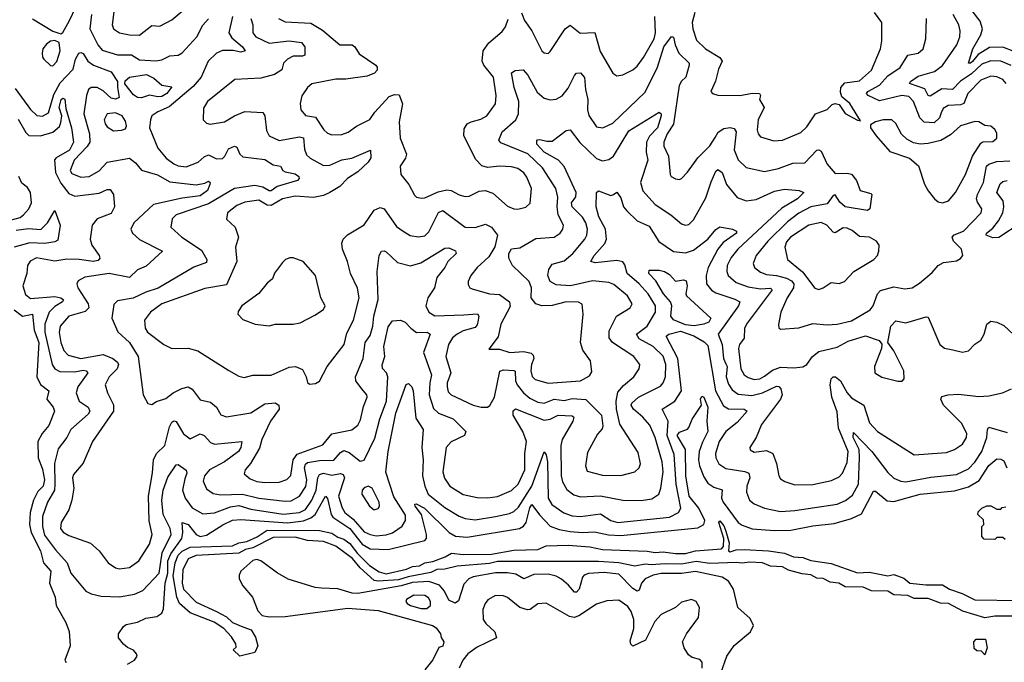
# Model space of a CAD drawing. Extents: x 1443846 to 1577407, y 839182 to 927291.
# Tile 312 of 535: x 1533712 to 1538581, y 865424 to 868600. Entities that reach past the tile are written whole.
import ezdxf

# ---------------------------------------------------------------- set-up
doc = ezdxf.new("R2010")
doc.units = 0

msp = doc.modelspace()

# ---------------------------------------------------------------- linework, layer by layer
at = {"layer": '0CON20XD'}
for points in [[(1533775, 868604.2), (1533875, 868543.8), (1533915, 868530), (1533925, 868536.7), (1533958.5, 868595), (1533989.1, 868660.9)], [(1534178.2, 868638.2), (1534169.2, 868575), (1534175.2, 868555.2), (1534205, 868535.3), (1534255, 868524.3), (1534305, 868523.8), (1534365, 868570.9), (1534405, 868567.8), (1534465, 868599.1), (1534525, 868649.4)], [(1534066.5, 868625), (1534059.4, 868555), (1534098.4, 868475), (1534119.7, 868449.7), (1534195, 868426.8), (1534265.3, 868425.3), (1534305, 868401.8), (1534385, 868396.6), (1534415, 868401.5), (1534455, 868420.9), (1534495, 868424.5), (1534515, 868436.7), (1534588.4, 868515), (1534617.4, 868572.6), (1534645, 868603.5)], [(1534763.8, 868616.2), (1534746.4, 868535), (1534760.8, 868510.8), (1534813.1, 868465), (1534827.5, 868445), (1534805, 868439.1), (1534767.8, 868447.8), (1534715, 868447.3), (1534685, 868434.2), (1534644, 868395), (1534609.6, 868315), (1534570, 868270), (1534450.9, 868169.1), (1534395.2, 868144.8), (1534366.1, 868123.9), (1534358.2, 868105), (1534354.6, 868065), (1534395.2, 867965.2), (1534436.4, 867915), (1534475, 867887.3), (1534495, 867878.2), (1534535, 867872.7), (1534595, 867895.3), (1534625, 867922.6), (1534645, 867931.9), (1534685, 867911.7), (1534715, 867913.8), (1534727.2, 867925), (1534745, 867961.2), (1534775, 867974.4), (1534785, 867969.2), (1534801.3, 867935), (1534815, 867921.3), (1534925, 867908.4), (1534965, 867882.1), (1535002, 867875), (1535012.9, 867855), (1535025, 867847.5), (1535075, 867838.4), (1535092.1, 867825), (1535093.5, 867815), (1535085.7, 867805), (1534985, 867775.8), (1534955, 867753.7), (1534945, 867753.7), (1534915, 867771.8), (1534875, 867780), (1534773.8, 867766.2), (1534645, 867689), (1534485, 867635.8), (1534465.5, 867615), (1534460, 867575), (1534514.5, 867525), (1534610.4, 867460.4), (1534637.1, 867415), (1534635, 867399.2), (1534573.6, 867376.4), (1534397, 867273), (1534336.3, 867253.7), (1534273.3, 867223.3), (1534195, 867210.9), (1534177.1, 867192.9), (1534167.2, 867125), (1534197.5, 867057.5), (1534255.1, 867005.1), (1534298.6, 866935), (1534322.2, 866745), (1534345, 866702.5), (1534365, 866697.8), (1534387.7, 866712.3), (1534435, 866727.2), (1534471.1, 866755), (1534513.5, 866776.5), (1534545, 866784.6), (1534565, 866773.3), (1534605, 866721.2), (1534655, 866709.2), (1534685, 866684.5), (1534707.3, 866647.3), (1534735, 866636.7), (1534855, 866657.4), (1534925, 866701.1), (1534975, 866706.2), (1534994.3, 866695), (1534995.4, 866675), (1534952, 866615), (1534910, 866525), (1534897.4, 866482.6), (1534854.2, 866405.8), (1534827.1, 866375), (1534822.5, 866355), (1534851, 866331), (1534885, 866318.2), (1534925, 866312.5), (1534995, 866313.8), (1535033.3, 866326.7), (1535053.4, 866346.6), (1535065.2, 866425), (1535085, 866453.1), (1535211.7, 866498.3), (1535255, 866552.2), (1535355, 866572.8), (1535384.5, 866595), (1535397.9, 866622.1), (1535411.8, 866688.2), (1535430.9, 866735), (1535429.1, 866745), (1535402.5, 866777.5), (1535374.6, 866815), (1535373.1, 866835), (1535410.5, 866925), (1535419.7, 867005), (1535445, 867038.9), (1535458.4, 867085), (1535463.3, 867135), (1535485, 867216.7), (1535479.2, 867355), (1535489.1, 867435), (1535502, 867455), (1535515, 867457.8), (1535525, 867452.5), (1535580.5, 867400.5), (1535645, 867383.4), (1535695, 867398.1), (1535815, 867470.8), (1535835, 867472.7), (1535866.7, 867456.7), (1535870.6, 867445), (1535828.7, 867405), (1535815, 867374.7), (1535774.4, 867325), (1535764, 867275), (1535730.6, 867225), (1535720.8, 867185), (1535735.4, 867155), (1535765, 867136.8), (1535908.7, 867141.3), (1535975.3, 867145.3), (1535982.2, 867135), (1535980, 867115), (1535975, 867092), (1535965, 867078.5), (1535905, 867061.6), (1535875, 867045.3), (1535853.2, 867026.8), (1535832.8, 866995), (1535819.1, 866935), (1535843.9, 866855), (1535826.3, 866805), (1535825.3, 866785), (1535831.2, 866761.2), (1535845, 866745.4), (1535955.3, 866695.3), (1535995, 866684.6), (1536025, 866684.4), (1536036.4, 866693.6), (1536060.3, 866735), (1536087, 866863), (1536105, 866868.9), (1536156.1, 866866.1), (1536162.5, 866862.5), (1536163.7, 866815), (1536172.2, 866795), (1536203.3, 866755), (1536235, 866729.8), (1536275, 866710.2), (1536305, 866704.8), (1536355, 866724.4), (1536405, 866717.4), (1536445, 866728.4), (1536512.4, 866722.4), (1536590, 866645), (1536596.7, 866593.3), (1536592.4, 866577.6), (1536569.1, 866550.9), (1536519.8, 866460.2), (1536510.5, 866395), (1536518.9, 866368.9), (1536595, 866348.2), (1536685, 866347.3), (1536754.1, 866365.9), (1536775.6, 866385), (1536782.7, 866405), (1536770.9, 866460.9), (1536680.3, 866600.3), (1536664.1, 866675), (1536662, 866715), (1536670.4, 866759.6), (1536698.1, 866791.9), (1536748.8, 866835), (1536775.5, 866875), (1536779.5, 866895), (1536750, 866935), (1536643.8, 867003.8), (1536627.2, 867027.2), (1536627.7, 867062.3), (1536662.7, 867135), (1536731.9, 867175), (1536740.9, 867195), (1536718.5, 867235), (1536650.3, 867290.2), (1536625, 867300.3), (1536545, 867308.9), (1536436, 867284), (1536365, 867290), (1536335.8, 867305.8), (1536324.2, 867335.8), (1536328.9, 867365), (1536345, 867391.5), (1536405, 867408.7), (1536448.2, 867445), (1536506.5, 867515), (1536516.4, 867535), (1536520.7, 867565), (1536511.9, 867595), (1536495, 867623.8), (1536444.3, 867675), (1536441.7, 867695), (1536463.1, 867725), (1536464.3, 867745), (1536404.8, 867874.8), (1536376, 867906), (1536305.9, 867945), (1536269.6, 867985), (1536269.7, 868000.3), (1536273.5, 868006.5), (1536285, 868007.1), (1536318.7, 867998.7), (1536345, 868000), (1536415, 868051.5), (1536435, 868055.6), (1536482.1, 867992.1), (1536565, 867913.8), (1536595, 867902.3), (1536625, 867908.1), (1536648.9, 867925), (1536725, 868050), (1536875, 868142.9), (1536884.2, 868135), (1536884.5, 868125), (1536865.7, 868065), (1536826.4, 868023.6), (1536812.3, 867995), (1536810.7, 867945), (1536819, 867905), (1536782.3, 867795), (1536793.9, 867753.9), (1536855, 867686.4), (1536932.5, 867635), (1536985, 867590.5), (1537005, 867583.6), (1537022, 867588), (1537045, 867611.4), (1537105, 867719.6), (1537131.6, 867798.4), (1537155, 867851.9), (1537165, 867859.5), (1537186.8, 867845), (1537208.2, 867785), (1537260.5, 867720.5), (1537305, 867704.1), (1537355, 867711.8), (1537445, 867752.8), (1537495, 867761.8), (1537566.2, 867756.2), (1537589.2, 867745), (1537559.1, 867715), (1537481.2, 867668.8), (1537263.1, 867465), (1537230, 867425), (1537211.1, 867385), (1537209.4, 867355), (1537215.7, 867335.7), (1537255, 867300.8), (1537315, 867279.3), (1537375, 867269.2), (1537425, 867273.1), (1537433.1, 867265), (1537309.7, 867100.3), (1537296.4, 867075), (1537294.7, 867025.3), (1537272.5, 866995), (1537266.7, 866975), (1537278.9, 866875), (1537294.8, 866844.8), (1537315, 866830.8), (1537345, 866821.6), (1537372.5, 866825), (1537395, 866837.2), (1537435, 866868.1), (1537475, 866883), (1537540.9, 866879.1), (1537585, 866884.3), (1537605, 866895.7), (1537633.3, 866935), (1537665, 866959.3), (1537755, 866980.5), (1537809.5, 867010.5), (1537895, 867036.5), (1537963.3, 867015), (1537976.4, 866996.4), (1537974.2, 866975), (1537940, 866885), (1537940.6, 866855), (1537975, 866833.3), (1538055, 866813.7), (1538076.1, 866813.9), (1538087, 866825), (1538084.1, 866865), (1538035, 866963.8), (1538006, 867005), (1538019.6, 867085), (1538045, 867111.5), (1538095, 867100.9), (1538195, 867131.9), (1538205, 867130), (1538262.5, 866995), (1538285, 866976), (1538327.7, 866967.7), (1538375, 866956.2), (1538405, 866963.3), (1538435, 866996.7), (1538465, 867016.7), (1538482, 867045), (1538494.4, 867095.6), (1538515, 867109.2), (1538545, 867104.3), (1538578.8, 867088.8), (1538675, 866999.4)], [(1534855.3, 868605), (1534865.3, 868575), (1534865.4, 868535), (1534880, 868515), (1534945, 868483.2), (1535045, 868496), (1535105, 868487.1), (1535122.5, 868465), (1535121.4, 868425), (1535110.7, 868419.3), (1535065, 868418.8), (1535035.6, 868405), (1535016.5, 868385), (1535008.8, 868351.2), (1534971.9, 868328.1), (1534905, 868311.1), (1534775.5, 868304.5), (1534641.4, 868195), (1534621.7, 868161.7), (1534619.2, 868105), (1534635, 868088.8), (1534653.2, 868083.2), (1534725, 868095.4), (1534774.8, 868125.2), (1534825, 868145.4), (1534915, 868140.4), (1534924.1, 868125), (1534932.8, 868052.8), (1534945.7, 868025), (1534995, 868002), (1535095, 868020), (1535115, 868015.4), (1535119.7, 867959.7), (1535131.1, 867931.1), (1535148.6, 867915), (1535215, 867878.3), (1535245, 867880.8), (1535305, 867906.7), (1535354.5, 867915.5), (1535447.5, 867955), (1535447.8, 867917.8), (1535435.3, 867895), (1535385, 867848.3), (1535332.5, 867815), (1535294.6, 867775.4), (1535245, 867746.1), (1535215, 867730.6), (1535165, 867721.6), (1535075, 867727.7), (1535011.9, 867715), (1534955, 867680.6), (1534935, 867683.4), (1534895, 867707.8), (1534825, 867697.9), (1534785, 867680.6), (1534739.5, 867645), (1534734.4, 867614.4), (1534778.1, 867575), (1534793.3, 867525), (1534780, 867475), (1534785.7, 867404.3), (1534735, 867289.6), (1534628.3, 867271.7), (1534415, 867195.8), (1534358.5, 867155), (1534328.8, 867115), (1534332.1, 867075), (1534343.6, 867055), (1534424.1, 866994.1), (1534465, 866974.6), (1534545, 866977.1), (1534593.7, 866963.7), (1534745.5, 866865.5), (1534795, 866838.6), (1534821.7, 866831.7), (1534865, 866842.5), (1534955, 866842.7), (1535045, 866882.9), (1535075.4, 866885.4), (1535111.3, 866871.3), (1535129.2, 866835), (1535135, 866807.5), (1535145, 866798), (1535175, 866801.2), (1535195, 866813.3), (1535231.9, 866885), (1535316, 866994), (1535329.9, 867050.1), (1535363.4, 867115), (1535390, 867225), (1535383.3, 867273.3), (1535348.5, 867345), (1535333.5, 867405), (1535308.5, 867465), (1535305.5, 867495), (1535312.5, 867515), (1535333.7, 867536.4), (1535415, 867585.5), (1535465, 867657.9), (1535495, 867671.8), (1535515, 867664.4), (1535575, 867577.3), (1535608.5, 867555)], [(1534991.9, 868605), (1535025, 868588.9), (1535152.2, 868582.2), (1535208.7, 868548.7), (1535295, 868475.5), (1535355.9, 868475.9), (1535369.5, 868465), (1535390.4, 868430.4), (1535472.5, 868375), (1535480, 868365), (1535479.4, 868350.6)], [(1535479.4, 868350.6), (1535466.2, 868335), (1535430, 868320), (1535325, 868305.2), (1535275, 868306.5), (1535156.9, 868283.1), (1535134.7, 868265.3), (1535106.7, 868223.3), (1535098.9, 868185), (1535101.8, 868155), (1535125, 868126.9), (1535175, 868117.8), (1535215.5, 868055), (1535235, 868038.8), (1535255, 868030.5), (1535305, 868032.5), (1535335.9, 868044.1), (1535377, 868073), (1535443.5, 868106.5), (1535467.7, 868142.3), (1535539.6, 868220.4), (1535565, 868230.4), (1535588.3, 868228.3), (1535604.4, 868184.4), (1535588.6, 868095), (1535593.3, 868015), (1535625.5, 867935), (1535619.5, 867915), (1535593.3, 867875), (1535596.4, 867835), (1535636.1, 867785), (1535665, 867732.5), (1535675, 867722.5), (1535698.3, 867718.3), (1535715, 867719.5), (1535781.1, 867748.9), (1535825, 867759.5), (1535846.1, 867756.1), (1535885, 867734.5), (1535915, 867725.6), (1535935, 867727.1), (1535985, 867751.9), (1536014.4, 867755.6), (1536052.4, 867742.4), (1536125, 867678.9), (1536155, 867665.6), (1536175, 867663.5), (1536215, 867673.3), (1536237.3, 867692.7), (1536243.3, 867765), (1536220.8, 867820.8), (1536205, 867843.1), (1536175, 867864.1), (1536145, 867873.1), (1536085, 867876.4), (1536025, 867869.6), (1535998.1, 867878.1), (1535968.1, 867908.1), (1535908.5, 868025), (1535910.2, 868059.8), (1535925.3, 868084.7), (1535944.3, 868095.7), (1535992.2, 868107.8), (1536022.2, 868125), (1536065.8, 868184.2), (1536068.8, 868225), (1536054.5, 868315), (1536006.9, 868375), (1535999.5, 868395), (1536003.5, 868445), (1536032, 868485), (1536098.2, 868541.8), (1536115, 868564), (1536128.1, 868601.9)], [(1536194.3, 868634.3), (1536208.4, 868595), (1536244.2, 868545), (1536293.6, 868445), (1536305, 868435.6), (1536325, 868432.5), (1536335, 868442), (1536410, 868555), (1536435, 868573.1), (1536483.9, 868533.9), (1536556.8, 868536.8), (1536583.1, 868443.1), (1536644.6, 868334.6), (1536665, 868322.9), (1536695, 868327.1), (1536745, 868352.5), (1536765, 868370), (1536796.9, 868413.1), (1536849.4, 868505), (1536856.8, 868535), (1536853.8, 868615)], [(1537050.9, 868635), (1537038.5, 868585), (1537041.3, 868555), (1537059.2, 868499.2), (1537103.2, 868455), (1537175, 868412.3), (1537186.8, 868395), (1537167.5, 868355), (1537153.4, 868296.6), (1537130.8, 868245), (1537138.8, 868235), (1537165, 868226.7), (1537275.3, 868224.7), (1537335, 868236.4), (1537371.2, 868235), (1537375.7, 868225), (1537370.8, 868205), (1537393.1, 868165), (1537364, 868104), (1537360, 868055), (1537364.4, 868035), (1537375, 868021.4), (1537441.4, 868001.4), (1537485, 868003.9), (1537575, 868041.9), (1537605, 868070), (1537621.1, 868095), (1537647.5, 868135), (1537705, 868155.6), (1537729.7, 868180.3), (1537745, 868186.2), (1537765, 868181.2), (1537795, 868135.8), (1537855, 868102.5), (1537870, 868100), (1537817.8, 868185), (1537777.9, 868217.9), (1537771.2, 868241.2), (1537772.7, 868265), (1537792.2, 868287.8), (1537865, 868297.4), (1537925, 868350.6), (1537968.5, 868455), (1537975.6, 868495), (1537975.7, 868585), (1537940, 868635)], [(1538590.3, 868285), (1538574, 868304), (1538545, 868318.1), (1538515, 868320.5), (1538465, 868301), (1538401.6, 868235), (1538381.5, 868185), (1538365, 868178.4), (1538303.8, 868176.2), (1538279.5, 868160.5), (1538270, 868140), (1538260.7, 868115), (1538235, 868090), (1538185, 868093.8), (1538164.3, 868114.3), (1538132.2, 868195), (1538109.9, 868219.9), (1538075, 868225.5), (1537965, 868199.1), (1537908.5, 868225), (1537900.5, 868235), (1537906.5, 868245), (1537965, 868276.6), (1538005, 868322.9), (1538067.1, 868362.9), (1538105, 868423.8), (1538155.7, 868434.3), (1538179.5, 868455), (1538193.6, 868505), (1538196.5, 868605)], [(1538615, 868373.2), (1538565, 868394.4), (1538515, 868397), (1538469.6, 868380.4), (1538418.7, 868331.3), (1538365, 868296.5), (1538325, 868255.5), (1538272.1, 868257.9), (1538215, 868222.3), (1538205, 868224.4), (1538188.1, 868258.1), (1538113.1, 868285), (1538117.5, 868295), (1538155, 868320), (1538236.5, 868343.5), (1538275, 868373.3), (1538346.6, 868475), (1538360.9, 868515), (1538363.8, 868545), (1538356.1, 868575), (1538328.1, 868625)], [(1538625, 868444.8), (1538575, 868464.1), (1538508.2, 868461.8), (1538451.9, 868428.1), (1538425, 868393.3), (1538415, 868384.2), (1538404.1, 868384.1), (1538426.5, 868455), (1538464.8, 868525), (1538473.3, 868555), (1538462.2, 868592.2), (1538422.8, 868642.8)], [(1535608.5, 867555), (1535642.7, 867532.7), (1535685, 867526.8), (1535715, 867531.2), (1535735, 867550.6), (1535783.8, 867646.2), (1535805, 867655.9), (1535915, 867573.8), (1535965, 867572.9), (1536015, 867588.8), (1536045, 867574.6), (1536075.4, 867535), (1536062.6, 867477.4), (1536032.1, 867427.9), (1535975, 867375.7), (1535942.9, 867335), (1535930, 867305), (1535930.3, 867290.3), (1535938.8, 867275), (1535949.7, 867269.7), (1536035, 867245.4), (1536085, 867242.3), (1536133.8, 867205), (1536137.3, 867182.7), (1536090.7, 867095), (1536078, 867032), (1536031.7, 866971.7), (1536085, 866971.9), (1536135.3, 866955.3), (1536205, 866959.4), (1536241.3, 866951.3), (1536251.4, 866941.4), (1536255.2, 866925), (1536242.8, 866895), (1536239.2, 866865), (1536246.6, 866836.6), (1536260.8, 866820.8), (1536325, 866802.7), (1536485.9, 866814.1), (1536530.2, 866839.8), (1536540.8, 866859.2), (1536534.2, 866914.2), (1536496.7, 866966.7), (1536485.2, 867005), (1536498.8, 867145), (1536494.3, 867194.3), (1536475, 867203.2), (1536415, 867205.2), (1536345, 867187.1), (1536295, 867185.8), (1536265, 867195.3), (1536241.1, 867225), (1536243.2, 867275), (1536231.5, 867305), (1536149.6, 867385), (1536131.2, 867421.2), (1536131.8, 867445), (1536145, 867467.5), (1536185, 867472.7), (1536265, 867517.8), (1536355.3, 867524.7), (1536385, 867544.5), (1536397.7, 867565), (1536400.7, 867585), (1536375.5, 867635.5), (1536369.7, 867675), (1536373.3, 867723.3), (1536363.3, 867765), (1536298.2, 867868.2), (1536225, 867937.4), (1536091.1, 867991.1), (1536081.4, 868005), (1536097.5, 868045), (1536165, 868104.6), (1536179.3, 868135), (1536179.8, 868195), (1536157.1, 868265), (1536145, 868337.1), (1536161.7, 868348.3), (1536202.5, 868352.5), (1536225, 868326.2), (1536271, 868241), (1536305, 868211.1), (1536335, 868203.2), (1536365, 868207.3), (1536395, 868224.2), (1536425, 868260.5), (1536455, 868324.3), (1536465, 868336.2), (1536485, 868337.5), (1536504.6, 868314.6), (1536509.5, 868255), (1536522.3, 868205), (1536519.8, 868155), (1536526.2, 868126.2), (1536565, 868070.6), (1536595.7, 868065.7), (1536645, 868087.9), (1536805, 868241.8), (1536865.7, 868365), (1536896.9, 868465), (1536935, 868517.1), (1536945, 868513.3), (1536953.9, 868475), (1536972, 868435), (1537023.3, 868385), (1537023.6, 868375), (1537006.7, 868315), (1536984.8, 868295.2), (1536973.2, 868275), (1536946.1, 868083.9), (1536914.5, 868035), (1536898.1, 867995), (1536898.2, 867975), (1536920.7, 867925), (1536929.2, 867835), (1536934.2, 867825), (1536955, 867812.5), (1536975, 867809.5), (1536985, 867814.5), (1537015, 867845.6), (1537065, 867916.9), (1537125, 867975.6), (1537152.3, 868017.7), (1537166.5, 868043.5), (1537195, 868061.3), (1537225, 868066.1), (1537245, 868061.5), (1537255.3, 868045), (1537246.1, 867956.1), (1537265, 867906.7), (1537305, 867868.9), (1537395, 867849.6), (1537465, 867864.2), (1537535, 867891.2), (1537595, 867892.1), (1537655, 867955.5), (1537665, 867957.3), (1537675, 867949.4), (1537705, 867885.6), (1537745, 867838.8), (1537805, 867841.5), (1537825, 867835.5), (1537850.9, 867805), (1537869.2, 867755), (1537921.1, 867741.1), (1537925.6, 867735), (1537917.1, 867665), (1537905, 867656.4), (1537795, 867674.8), (1537767.8, 867697.8), (1537745, 867734.2), (1537735, 867731.4), (1537705, 867690), (1537625, 867674.3), (1537565, 867643.1), (1537509.5, 867600.5), (1537411.4, 867505), (1537354.7, 867435), (1537339.6, 867395), (1537345.5, 867375), (1537375, 867352.4), (1537405, 867340.8), (1537455, 867335.8), (1537505, 867321.7), (1537529.2, 867309.2), (1537540.4, 867295), (1537538.4, 867275), (1537506.9, 867225), (1537476.2, 867155), (1537464.1, 867094.1), (1537466.2, 867076.2), (1537475, 867070), (1537565, 867076.4), (1537635, 867097.8), (1537705, 867091.1), (1537755, 867094.7), (1537825, 867110.8), (1537917.7, 867165), (1537932.7, 867185), (1537955, 867244.3), (1537968.9, 867261.1), (1538035, 867278.9), (1538089.7, 867269.7), (1538125, 867274.5), (1538161.8, 867298.2), (1538225, 867351.1), (1538255, 867385.5), (1538280.5, 867400.5), (1538345, 867407.5), (1538365, 867418.8), (1538376.2, 867435), (1538370, 867465), (1538330.8, 867505), (1538324.2, 867525), (1538333.4, 867536.6), (1538379.1, 867555), (1538466.6, 867645), (1538470.7, 867665), (1538448.3, 867698.3), (1538444, 867715), (1538448.4, 867735), (1538479.3, 867795), (1538494, 867876), (1538505, 867886.2), (1538545, 867898.6), (1538608.3, 867901.7)], [(1533875, 868371.4), (1533895, 868393.8), (1533911.5, 868445), (1533907.3, 868487.3), (1533885, 868496.7), (1533865, 868494), (1533845, 868479.2), (1533827.1, 868455), (1533822.9, 868435), (1533824.2, 868415), (1533831.2, 868405), (1533865, 868374), (1533875, 868371.4)], [(1533689.6, 868259.6), (1533765, 868155.5), (1533796.4, 868126.4), (1533825, 868122.5), (1533855, 868138.9), (1533880.4, 868229.6), (1533912.3, 868287.7), (1533975.7, 868355), (1533987.6, 868405), (1534005, 868433.8), (1534015, 868437.9), (1534025, 868432.5), (1534048.1, 868395), (1534076.2, 868375)], [(1534076.2, 868375), (1534165, 868342.5), (1534196.2, 868295), (1534194.8, 868265), (1534204.1, 868215.9), (1534185, 868206.1), (1534165, 868212.2), (1534125, 868248), (1534095, 868264), (1534065.8, 868265), (1534052.4, 868255), (1534041.9, 868225), (1534029.4, 868135), (1534057.9, 868035), (1534058.4, 867995), (1534046.2, 867973.8), (1533981.6, 867905), (1533961.7, 867855), (1533969.3, 867839.3), (1534015, 867822.1), (1534055, 867825.3), (1534105, 867852.7), (1534145.2, 867894.8), (1534255, 867915.4), (1534285, 867891.9), (1534315, 867855.3), (1534393.7, 867833.7), (1534455, 867799), (1534585, 867783.3), (1534628.2, 867791.8), (1534645, 867801.2), (1534653.3, 867795), (1534652, 867785), (1534640.8, 867755), (1534605, 867728.5), (1534515, 867717.9), (1534374.4, 867685.6), (1534276.2, 867595), (1534261.8, 867565), (1534270, 867545), (1534305, 867513.4), (1534417.5, 867455), (1534338.2, 867381.8), (1534295, 867363.1), (1534255, 867325.4), (1534155, 867345.4), (1534033.3, 867326.7), (1534000.6, 867309.4), (1533994.6, 867295), (1533999.6, 867275), (1534050, 867195), (1534054.2, 867175), (1534035, 867156.9), (1533955.2, 867134.8), (1533911.7, 867085), (1533906.6, 867053.4), (1533914.7, 867004.7), (1533930, 866965), (1533952.3, 866942.3), (1534015, 866925.9), (1534125, 866945.2), (1534171.8, 866925), (1534195, 866907.6), (1534201.2, 866895), (1534194, 866875), (1534153.8, 866835), (1534134.6, 866795), (1534146.1, 866755), (1534175.6, 866695.6), (1534175.6, 866664.4), (1534071.3, 866515), (1534025, 866408.5), (1533977.4, 866352.6), (1533973.4, 866335), (1533979.2, 866285), (1533970.5, 866225), (1533955, 866177.1), (1533917.1, 866115), (1533913.5, 866085), (1533927.1, 866067.1), (1533955, 866050.3), (1534062.2, 866012.2), (1534104.2, 865974.2), (1534149.2, 865915), (1534185, 865890), (1534205, 865885.6), (1534255, 865892.3), (1534301.1, 865925), (1534353.1, 866006.9), (1534367.3, 866055), (1534352.7, 866122.7), (1534348.4, 866245), (1534369.2, 866360.8), (1534373.3, 866425), (1534388.7, 866455), (1534429.2, 866495), (1534453, 866587), (1534465, 866610.5), (1534475, 866616.9), (1534485, 866614.4), (1534522.2, 866552.2), (1534555, 866527.9), (1534605, 866552.3), (1534625, 866544.6), (1534655, 866510.7), (1534675, 866501.4), (1534810, 866515), (1534806, 866485), (1534794.1, 866465), (1534724.3, 866415), (1534651.3, 866375), (1534625.3, 866345), (1534618.5, 866318.5), (1534635, 866280.5), (1534668.2, 866258.2), (1534705, 866251.3), (1534814.4, 866254.4), (1534895, 866235.2), (1535025, 866219.4), (1535055, 866222.6), (1535095, 866245.3), (1535127.4, 866292.6), (1535131.8, 866325), (1535119.9, 866385), (1535125, 866403.3), (1535135, 866410.7), (1535195, 866421.4), (1535265, 866423.3), (1535298.7, 866461.3), (1535315, 866470.2), (1535340.6, 866460.6), (1535395, 866417.8), (1535415, 866423.1), (1535468.8, 866531.2), (1535492.7, 866627.3), (1535525.8, 866715), (1535531.8, 866835), (1535525.2, 866855.2), (1535506.2, 866876.2), (1535503.8, 866893.8), (1535517.8, 866935), (1535513, 866985), (1535535, 867081.9), (1535555, 867111.4), (1535594.9, 867115.1), (1535618.6, 867105), (1535646.7, 867075), (1535675, 867053.2), (1535727.5, 867055), (1535742.7, 867045), (1535708.6, 866955), (1535749.1, 866845), (1535739.6, 866805), (1535737.7, 866745), (1535758.6, 866678.6), (1535783.5, 866655), (1535855, 866626.5), (1535918.5, 866565), (1535911.4, 866545), (1535845, 866512.9), (1535821.1, 866485), (1535804.6, 866365), (1535813.1, 866333.1), (1535838.5, 866295), (1535905, 866253.4), (1535975, 866239.1), (1536025, 866237.4), (1536075, 866243.8), (1536145, 866273.1), (1536176.6, 866305), (1536209.4, 866375), (1536210, 866455), (1536218.1, 866515), (1536200.4, 866565), (1536152.4, 866645), (1536152.8, 866667.2), (1536163.5, 866676.5), (1536305, 866620.7), (1536334.9, 866625.1), (1536375, 866645.2), (1536445, 866642.5), (1536453.3, 866635), (1536448.1, 866615), (1536395.3, 866525), (1536388.3, 866495), (1536389.1, 866345), (1536396.8, 866315), (1536418.6, 866278.6), (1536451.8, 866251.8), (1536485, 866241.1), (1536585, 866247.3), (1536694.6, 866225.4), (1536785, 866222.8), (1536838.1, 866231.9), (1536872.5, 866255), (1536882.8, 866285), (1536893.6, 866365), (1536890, 866415), (1536855.2, 866535), (1536828.6, 866595), (1536793.2, 866635), (1536746.8, 866675), (1536736.7, 866695), (1536738.7, 866705), (1536772.1, 866735), (1536880.9, 866789.1), (1536894.4, 866805.6), (1536905.2, 866835), (1536907.7, 866895), (1536895, 866936.2), (1536845, 866984.1), (1536775, 867021.7), (1536762, 867045), (1536814.6, 867085), (1536856.5, 867153.5), (1536856.1, 867185), (1536820.5, 867245), (1536774.9, 867294.9), (1536716.6, 867345), (1536705, 867388), (1536695, 867403.5), (1536665, 867409.4), (1536557.3, 867397.3), (1536536, 867405), (1536553.2, 867435), (1536606.2, 867493.8), (1536614.3, 867515), (1536609, 867565), (1536576.3, 867625), (1536562.2, 867675), (1536564.8, 867745.2), (1536575, 867753.8), (1536635, 867731.4), (1536648.8, 867735), (1536665, 867747.5), (1536685, 867719.2), (1536698.2, 867675), (1536713.8, 867655), (1536765, 867605.3), (1536825, 867580), (1536873.5, 867503.5), (1536945, 867454.2), (1537005, 867447.4), (1537045, 867460), (1537114.6, 867515), (1537155, 867563.1), (1537175, 867576.7), (1537236.7, 867565), (1537257.5, 867555), (1537256.9, 867545), (1537191.8, 867498.2), (1537164.6, 867465.4), (1537117.3, 867375), (1537106.8, 867335), (1537109.1, 867295), (1537132.8, 867262.8), (1537155, 867250), (1537249.2, 867219.2), (1537272.9, 867205), (1537266.9, 867185), (1537167.1, 867045), (1537186.3, 866995), (1537193.4, 866925), (1537205, 866898.7), (1537210.7, 866885), (1537206.4, 866835), (1537217.7, 866797.7), (1537235, 866770.3), (1537265, 866749.2), (1537332.3, 866742.3), (1537385.1, 866754.9), (1537455, 866787.9), (1537466.6, 866786.6), (1537475.6, 866775.6), (1537482.8, 866745), (1537475.3, 866725), (1537380.8, 866599.2), (1537354.1, 866535), (1537322.7, 866485), (1537325, 866474.4), (1537345, 866462.7), (1537405, 866470), (1537436.4, 866456.4), (1537455, 866406.7), (1537466.5, 866345), (1537475, 866330), (1537496.7, 866316.7), (1537545, 866301.2), (1537635, 866302.2), (1537727.2, 866322.8), (1537765, 866340), (1537782, 866358), (1537805, 866410.8), (1537809.5, 866465), (1537761.4, 866581.4), (1537755, 866662.5), (1537729.2, 866735), (1537720.9, 866795), (1537725, 866825.5), (1537735, 866834.7), (1537746.5, 866835), (1537771, 866815), (1537804.2, 866755), (1537825, 866731.3), (1537886.6, 866695), (1537915, 866608.1), (1537954.4, 866565), (1538135, 866449.5), (1538295, 866460.7), (1538335, 866475.4), (1538375, 866502.1), (1538395, 866534.2), (1538396, 866555), (1538369.3, 866605), (1538280, 866695), (1538267.4, 866725), (1538273.2, 866736.8), (1538303.9, 866746.1), (1538355, 866748.4), (1538455, 866736.9), (1538505, 866740.8), (1538572.5, 866755), (1538617.5, 866775)], [(1534315, 868213.5), (1534295, 868215.7), (1534275, 868229), (1534232.6, 868282.6), (1534232.8, 868297.2), (1534255, 868316.2), (1534338.3, 868328.3), (1534375, 868310.5), (1534415, 868276.6), (1534465, 868267.5), (1534440, 868235), (1534415, 868220.7), (1534395, 868218.3), (1534353.2, 868226.8), (1534315, 868213.5)], [(1533705, 868107.6), (1533742.2, 868042.2), (1533757.6, 868027.6), (1533815, 868025.6), (1533876.2, 868043.8), (1533908, 868072), (1533915, 868090.8), (1533921.1, 868125), (1533906.7, 868165), (1533917.5, 868205), (1533925, 868212.5), (1533935, 868206.7), (1533940.2, 868160.2), (1533968.9, 868065), (1533977.4, 867995), (1533957.4, 867955), (1533892.2, 867917.8), (1533883.6, 867906.4), (1533889, 867845), (1533915, 867792.6), (1533955, 867740.3), (1533985, 867727.4), (1534105, 867742), (1534145, 867759.7), (1534160, 867760), (1534175.2, 867735.2), (1534180.2, 867675), (1534165, 867641.2), (1534094.5, 867615.5), (1534069.7, 867585), (1534060.2, 867515), (1534068.6, 867485), (1534105.6, 867434.4), (1534108.3, 867421.7), (1534099.8, 867410.2), (1534075, 867404.4), (1534005.2, 867415.2), (1533945, 867415.6), (1533885, 867405.9), (1533795, 867422.8), (1533763.7, 867406.3), (1533750.4, 867385), (1533746.9, 867345), (1533728.1, 867285), (1533740.9, 867240.9), (1533765, 867222.6), (1533885, 867231.6), (1533915.7, 867225.7), (1533928.2, 867215), (1533923.8, 867205), (1533885, 867181.7), (1533856.9, 867155), (1533836.8, 867095), (1533836.4, 867055), (1533871.9, 866895), (1533885, 866874.7), (1533910.3, 866860.3), (1533985, 866858.8), (1534025, 866868), (1534041.4, 866865), (1534048.2, 866855), (1533998.8, 866785), (1533991.8, 866755), (1534006.2, 866715), (1534051.1, 866685), (1534059, 866665), (1534050.3, 866649.7), (1533965.6, 866574.4), (1533945, 866534.5), (1533901.4, 866478.6), (1533884.2, 866405.8), (1533885.2, 866304.8), (1533884.8, 866275), (1533848.8, 866215), (1533825.2, 866145), (1533824.2, 866094.2), (1533835, 866052.7), (1533889, 865979), (1533946.9, 865915), (1533965, 865864.3), (1534038.6, 865775), (1534065, 865762.5), (1534115, 865751.3), (1534205, 865748), (1534279.1, 865760.9), (1534320.6, 865779.4), (1534401.6, 865865), (1534415.8, 865964.2), (1534461.8, 866055), (1534455.8, 866085), (1534422.2, 866155), (1534414.3, 866225), (1534421.2, 866275), (1534445, 866338.1), (1534485, 866399.4), (1534495, 866401.9), (1534535, 866373.8), (1534538.7, 866358.7), (1534529.4, 866330.6)], [(1534175, 868050.9), (1534215, 868053.5), (1534235, 868060), (1534240, 868075), (1534235, 868098.8), (1534218.5, 868125), (1534185, 868139.1), (1534144.4, 868135), (1534130, 868105), (1534133.9, 868085), (1534145, 868069.4), (1534175, 868050.9)], [(1538275, 867693.8), (1538305.8, 867704.2), (1538340.7, 867745), (1538389.7, 867835), (1538424.4, 867925.6), (1538465, 867990), (1538475, 867996.7), (1538525, 867998.1), (1538545, 868013.8), (1538545, 868038.8), (1538535, 868056.9), (1538515, 868074), (1538485, 868076.2), (1538455.4, 868095.4), (1538435, 868097.1), (1538364.3, 868075.7), (1538315, 868030), (1538267.1, 868002.9), (1538205, 867987.3), (1538165, 867984.6), (1538131.7, 867991.7), (1538098.8, 868008.8), (1538073.5, 868033.5), (1538045, 868086), (1538025, 868105.6), (1537982.5, 868105), (1537944.5, 868095.5), (1537920, 868080), (1537920, 868065), (1537947.5, 868025), (1538015, 867948), (1538112.5, 867915), (1538157.9, 867877.9), (1538187.6, 867787.6), (1538205, 867754), (1538236.7, 867715), (1538255, 867700), (1538275, 867693.8)], [(1533665, 867609.1), (1533715, 867622.3), (1533731.2, 867635), (1533757.5, 867665), (1533770, 867695), (1533764.8, 867745), (1533750.7, 867770.7), (1533722.4, 867792.4), (1533707.7, 867825)], [(1538665, 867595.8), (1538555, 867523.9), (1538525, 867521.3), (1538492.2, 867535), (1538492.9, 867545), (1538525, 867569.2), (1538553.1, 867605), (1538574, 867645), (1538579.6, 867675), (1538576.2, 867705), (1538544.7, 867745), (1538561.1, 867788.9), (1538575, 867800.8), (1538595.6, 867804.4)], [(1533695, 867559.8), (1533755, 867567.2), (1533816.7, 867563.3), (1533849.4, 867595), (1533885, 867656), (1533912.5, 867585), (1533899.7, 867510.3), (1533885, 867501.9), (1533836.8, 867493.2), (1533762.7, 867497.3), (1533685, 867476.2)], [(1537665, 867265.7), (1537685, 867274.5), (1537725, 867301.4), (1537765, 867295.7), (1537791.2, 867305), (1537837.1, 867355), (1537935.7, 867415), (1537954.4, 867435), (1537961.4, 867455), (1537962, 867485), (1537950, 867505), (1537914.6, 867524.6), (1537865, 867527.5), (1537828.5, 867558.5), (1537805, 867569.6), (1537785, 867570.5), (1537745, 867546.9), (1537735, 867549.4), (1537703.8, 867585), (1537675, 867596.7), (1537615, 867583.6), (1537523.9, 867525), (1537505, 867502.2), (1537495.4, 867475.4), (1537510, 867415), (1537584.2, 867354.2), (1537645, 867272.5), (1537665, 867265.7)], [(1534945, 867086.9), (1534975, 867094.4), (1535065, 867094.5), (1535098.5, 867101.5), (1535171.3, 867138.7), (1535215, 867168), (1535222.9, 867185), (1535201.9, 867225), (1535174.3, 867335), (1535113.8, 867405), (1535065, 867422.5), (1535047.7, 867422.3), (1535026.7, 867415), (1535010.9, 867399.1), (1534972.9, 867347.1), (1534961.7, 867318.3), (1534935, 867297.1), (1534893.8, 867246.2), (1534810.8, 867185), (1534791.9, 867158.1), (1534790.8, 867145), (1534815, 867118.6), (1534875.8, 867094.2), (1534945, 867086.9)], [(1537046.9, 867086.9), (1537005, 867091.3), (1536945, 867116.8), (1536932.7, 867135), (1536937.4, 867185), (1536930.5, 867205), (1536896.6, 867245), (1536858.5, 867308.5), (1536823.6, 867345), (1536825, 867361.2), (1536875, 867361.4), (1536901.2, 867355), (1536925, 867340), (1536955, 867306.9), (1536995, 867314), (1537008.6, 867308.6), (1537013.6, 867285), (1537005.9, 867245), (1537010, 867235), (1537130, 867125), (1537120.3, 867105), (1537095, 867094.3), (1537046.9, 867086.9)], [(1533685.1, 867165.1), (1533725, 867135.2), (1533775, 867144), (1533784.1, 867065), (1533807.3, 867005), (1533796.1, 866835), (1533815, 866796.4), (1533856.2, 866765), (1533846.7, 866725), (1533877.5, 866685), (1533884, 866665), (1533855.3, 866594.7), (1533823.8, 866555), (1533801.9, 866515), (1533803.1, 866435), (1533825, 866378), (1533834.2, 866325), (1533828, 866295), (1533801.3, 866268.7), (1533779.4, 866225), (1533763.4, 866165), (1533760.6, 866105), (1533768.5, 866065), (1533814.8, 865975), (1533830.4, 865915), (1533865.3, 865875), (1533859.4, 865815), (1533887.7, 865745), (1533892.3, 865705), (1533940.1, 865620.1), (1533956.1, 865576.1)], [(1534529.4, 866330.6), (1534516.7, 866275), (1534530.3, 866235), (1534565, 866187.5), (1534617.1, 866157.1), (1534675, 866162.5), (1534755, 866191.7), (1534795, 866198.1), (1534855, 866181.4), (1535015, 866155.4), (1535095, 866164.1), (1535125, 866179.2), (1535156.1, 866225), (1535178.3, 866275), (1535186.8, 866335), (1535195, 866351.9), (1535215, 866358.2), (1535255, 866349.5), (1535297.8, 866357.7), (1535312.2, 866352.3), (1535317.8, 866335), (1535288.1, 866245), (1535307.3, 866187.3), (1535320, 866165), (1535361.8, 866131.8), (1535415, 866068.4), (1535445, 866054.7), (1535475, 866049.4), (1535525, 866053.3), (1535555, 866063.6), (1535602.8, 866097.2), (1535619.4, 866125), (1535619.7, 866150.3), (1535562, 866242), (1535523, 866363), (1535534.4, 866465), (1535572, 866655), (1535623.9, 866796.1), (1535635, 866802), (1535651.1, 866785), (1535658.5, 866765), (1535671.1, 866631.1), (1535707.7, 866575), (1535700, 866485), (1535708, 866425), (1535704.8, 866345.2), (1535714.8, 866295), (1535732.5, 866255), (1535815, 866188.9), (1535885, 866145.8), (1535915, 866134.2), (1535965, 866128.4), (1536065, 866144.2), (1536135, 866158.9), (1536155, 866168.6), (1536178.9, 866191.1), (1536244.3, 866295), (1536305, 866463.3), (1536315, 866448.8), (1536322.2, 866415), (1536324.8, 866234.8), (1536343.9, 866203.9), (1536403.1, 866163.1), (1536445, 866148.3), (1536485, 866144.8), (1536585, 866158), (1536635, 866124.7), (1536670, 866115), (1536925, 866141.7), (1536970, 866165), (1536981.2, 866185), (1536959, 866305), (1536949.5, 866450.5), (1536913.7, 866545), (1536918.5, 866615), (1536890, 866675), (1536952, 866715), (1536984.3, 866765), (1536967.3, 866925), (1536908.9, 867035), (1536921.9, 867045), (1536980.2, 867060.2), (1537046.5, 867036.5), (1537097.9, 867007.9), (1537115, 866989.3), (1537153.6, 866765), (1537192, 866692), (1537217, 866677), (1537294.2, 866674.2), (1537310, 866665), (1537260.4, 866609.6), (1537204.7, 866565), (1537170.5, 866515), (1537153.6, 866455), (1537155.4, 866435), (1537169.6, 866405), (1537205, 866381.6), (1537297.5, 866367.5), (1537318.4, 866358.4), (1537323.4, 866335), (1537308.9, 866295), (1537306.4, 866265), (1537321.5, 866225), (1537345, 866206.9), (1537395.2, 866185.2), (1537475, 866169.8), (1537545, 866173.8), (1537755, 866206.2), (1537796.5, 866223.5), (1537830.4, 866249.6), (1537860.5, 866305), (1537865.4, 866435.4), (1537862.9, 866475), (1537834, 866535), (1537835, 866559.2), (1537925.8, 866465.9), (1538005, 866361.8), (1538035, 866333.2), (1538069.2, 866319.1), (1538095, 866316.4), (1538218.4, 866338.4), (1538345, 866352.6), (1538405, 866380.7), (1538435, 866412.7), (1538470.4, 866465), (1538495.3, 866535), (1538498.1, 866575), (1538504.6, 866585.4), (1538595, 866559.4)], [(1534245, 865415.4), (1534280, 865435), (1534292.5, 865455), (1534289.2, 865465), (1534275, 865483.8), (1534245, 865497.1), (1534225, 865514.2), (1534200.8, 865545), (1534200.8, 865565), (1534225, 865601.2), (1534238.7, 865611.3), (1534295, 865622.9), (1534335, 865641.2), (1534389.9, 865650.1), (1534415, 865666.9), (1534422.3, 865687.7), (1534432, 865815), (1534444.8, 865865), (1534445.1, 865924.9), (1534459.8, 865960.2), (1534514.6, 866035), (1534519.3, 866065), (1534515.5, 866114.5), (1534545, 866105.7), (1534585, 866055.9), (1534605, 866044.8), (1534635, 866052.1), (1534716.8, 866103.2), (1534765, 866125.6), (1534805, 866130.4), (1535036.1, 866113.9), (1535115, 866122.5), (1535152.4, 866137.6), (1535173.8, 866155), (1535225, 866245.5), (1535235, 866232.9), (1535252.3, 866155), (1535260.7, 866140.7), (1535344.3, 866085), (1535405, 866007), (1535445, 865985.1), (1535535, 865981.7), (1535715, 866025.4), (1535723.8, 866035), (1535724.2, 866055), (1535699.1, 866155), (1535668.2, 866195), (1535666.7, 866205), (1535672.6, 866207.4), (1535714.6, 866185), (1535836.7, 866065), (1535866.9, 866046.9), (1535925, 866041.6), (1536184.5, 866085), (1536203.4, 866096.5), (1536216.7, 866115), (1536235, 866187.1), (1536245, 866203.3), (1536282.5, 866152.5), (1536335, 866096.4), (1536380.2, 866080.2), (1536435, 866070.6), (1536495, 866064.8), (1536555, 866069.2), (1536623.8, 866053.8), (1536685, 866050.6), (1537065, 866089), (1537095.8, 866104.2), (1537099.8, 866125), (1537071.2, 866185), (1537022.6, 866245), (1537005.7, 866345), (1537004.5, 866475), (1536962.8, 866545), (1536975, 866561.4), (1537015, 866576), (1537021.4, 866585), (1537038.2, 866625), (1537084.4, 866695), (1537079.5, 866725), (1537085, 866739.2), (1537095, 866734), (1537115.8, 866685), (1537110, 866615), (1537115.3, 866565.3), (1537088.2, 866511.8), (1537073.1, 866465), (1537069.5, 866425), (1537074.1, 866395), (1537095, 866340), (1537115, 866310), (1537145, 866289.5), (1537186.7, 866276.7), (1537183.5, 866235), (1537190.5, 866215), (1537265.4, 866115), (1537285, 866101.4), (1537335, 866084.2), (1537445, 866074.8), (1537525, 866077.2), (1537635, 866099), (1537739.6, 866109.6), (1537825.8, 866134.2), (1537875, 866157.1), (1537935, 866270), (1537945, 866269.1), (1538002.3, 866222.3), (1538035, 866219.3), (1538165, 866255.5), (1538335, 866272), (1538405, 866291.5), (1538457.2, 866322.8), (1538505, 866395.8), (1538545, 866430.2), (1538565, 866428.3), (1538579.4, 866419.4), (1538594.6, 866384.6)], [(1535465, 866177.8), (1535485, 866184.3), (1535491.9, 866195), (1535490, 866215), (1535455, 866284.2), (1535435, 866294.2), (1535415, 866286), (1535405.6, 866274.4), (1535404.4, 866255), (1535442.5, 866195), (1535465, 866177.8)], [(1538585, 866030), (1538575, 866040), (1538545, 866040), (1538535, 866030), (1538481.7, 866031.7), (1538470, 866045), (1538470, 866095), (1538480, 866105), (1538478.3, 866128.3), (1538450, 866155), (1538451.7, 866168.3), (1538470, 866185), (1538495, 866196.7), (1538515, 866197.5), (1538545, 866180), (1538565, 866180), (1538571.7, 866188.3), (1538588.3, 866191.7)], [(1538675, 865651.2), (1538535, 865651.7), (1538485, 865643.5), (1538377, 865677), (1538305, 865714.3), (1538266.6, 865716.6), (1538205, 865739.3), (1538135, 865740), (1538105, 865753.7), (1538035, 865756.7), (1538005, 865774.8), (1537925, 865776.9), (1537883.8, 865795), (1537795, 865796.6), (1537763.1, 865815), (1537720.6, 865820.6), (1537685, 865837.5), (1537655, 865839.5), (1537625, 865856.7), (1537581, 865861), (1537515, 865879.4), (1537485, 865896.2), (1537425, 865898.9), (1537385, 865915.5), (1537320.8, 865919.2), (1537285, 865913.7), (1537255, 865917.6), (1537125, 865911.9), (1537057.9, 865922.1), (1536985, 865908.2), (1536905, 865911), (1536835, 865905.2), (1536805, 865909.4), (1536755, 865898.3), (1536675.5, 865915.5), (1536575, 865922.1), (1536075, 865922), (1536035, 865912.7), (1535875, 865899.4), (1535815.1, 865884.9), (1535775, 865882.7), (1535745, 865867.2), (1535633.4, 865846.6), (1535585, 865831), (1535485, 865824.2), (1535465, 865828.8), (1535395, 865891.2), (1535357.5, 865937.5), (1535275, 865997.3), (1535215, 866021), (1535135, 866025.9), (1535075, 866041.9), (1534965, 866040.5), (1534865, 865988.8), (1534828.2, 865981.8), (1534795, 865963.1), (1534585, 865951.6), (1534544.3, 865935.7), (1534519.5, 865880.5), (1534514.8, 865815), (1534522.6, 865785), (1534585, 865721.2), (1534685.1, 865675.1), (1534735, 865647.8), (1534765, 865620.4), (1534815, 865599.7), (1534856.7, 865585), (1534877.8, 865547.8), (1534889.5, 865505), (1534875, 865472.4), (1534801.2, 865455), (1534767.5, 865485), (1534781.9, 865498.1), (1534780.5, 865515), (1534759.6, 865549.6), (1534721.1, 865591.1), (1534673, 865623), (1534555, 865667.8), (1534502.6, 865715), (1534488.3, 865745), (1534471.3, 865851.3), (1534480.3, 865915), (1534495, 865953.4), (1534515, 865973.3), (1534555, 865992.2), (1534765, 865999.5), (1534794.9, 866015.1), (1534835, 866020.6), (1534886.5, 866043.5), (1534935, 866076.3), (1535195, 866076), (1535255, 866061.9), (1535285, 866042.3), (1535315, 866032.5), (1535345, 866010.2), (1535382.2, 865962.2), (1535442.6, 865902.6), (1535490.5, 865870.5), (1535525, 865861.2), (1535625, 865883.4), (1535655, 865897.2), (1535689.5, 865900.5), (1535715.6, 865915), (1535755, 865921.6), (1535815.5, 865944.5), (1535847.2, 865962.7), (1535905, 865957.3), (1536045, 865958.5), (1536155, 865978.4), (1536275, 865981.9), (1536315, 866000.2), (1536425, 866003.3), (1536531.2, 865995), (1536595, 865981), (1536815, 865973.6), (1536855, 865966.5), (1536895, 865970.4), (1536955, 865961.4), (1537005, 865961.7), (1537055, 865974.8), (1537183.1, 865985), (1537193.3, 865996.7), (1537194.6, 866035), (1537170, 866115), (1537175, 866122.9), (1537195, 866098.9), (1537205, 866072), (1537220, 866015), (1537217.3, 865975), (1537225, 865970), (1537255, 865979.5), (1537295, 865981.7), (1537415, 865975.2), (1537495, 865962.8), (1537539.2, 865945), (1537585, 865942.6), (1537625, 865927.6), (1537725, 865911.4), (1537855, 865866.3), (1537915, 865869.2), (1538005, 865851), (1538035, 865858.6), (1538085, 865839.5), (1538114.8, 865814.8), (1538195, 865807.1), (1538275, 865806.9), (1538311.1, 865785), (1538373.7, 865763.7), (1538435, 865733.3), (1538655, 865729.7)], [(1537180.8, 865375), (1537209.4, 865455), (1537245, 865507.7), (1537326.5, 865575), (1537341.6, 865605), (1537325, 865639.6), (1537264, 865694), (1537242.7, 865785), (1537218.2, 865825), (1537186, 865845), (1537055, 865873.4), (1536985, 865862.7), (1536885, 865863), (1536844.4, 865855), (1536805, 865836.6), (1536787.7, 865815), (1536775, 865780.8), (1536765, 865775.6), (1536745, 865787.8), (1536675, 865859.8), (1536602.6, 865867.4), (1536525, 865862.5), (1536503.3, 865855), (1536495.3, 865844.7), (1536478.5, 865785), (1536465, 865770.9), (1536455, 865770.5), (1536426.6, 865805), (1536391.1, 865835), (1536365, 865849.8), (1536325, 865859.4), (1536255, 865858.1), (1536205, 865835.8), (1536165, 865858.8), (1536125, 865866), (1536065, 865866.1), (1535955, 865845.9), (1535934, 865836), (1535909.2, 865810.8), (1535881.9, 865728.1), (1535865, 865716.2), (1535835, 865731.1), (1535813.6, 865775), (1535788.8, 865805), (1535735, 865823), (1535655, 865818.1), (1535597.9, 865802.1), (1535384.5, 865764.5), (1535356, 865766), (1535285, 865787.1), (1535205, 865790.9), (1535173.6, 865793.6), (1535039.2, 865835), (1534985, 865865.5), (1534905, 865925.4), (1534885, 865931.8), (1534865, 865927.7), (1534806.2, 865875), (1534796.8, 865855), (1534797.1, 865837.1), (1534815, 865802.2), (1534862.9, 865745), (1534888.9, 865678.9), (1534911.9, 865655), (1534945, 865648.8), (1535025, 865650.3), (1535335, 865692.1), (1535485, 865679.7), (1535754.3, 865605), (1535771.2, 865595), (1535793.8, 865565), (1535795.8, 865545.8), (1535809.2, 865525), (1535805, 865503.8), (1535785, 865496.7), (1535755, 865436.2), (1535715, 865386.2)], [(1535695, 865689.6), (1535725, 865690.3), (1535742.9, 865705), (1535743.3, 865725), (1535733.3, 865743.3), (1535715, 865754.7), (1535661.2, 865755), (1535624.4, 865735), (1535621.1, 865725), (1535627.8, 865715), (1535645, 865704.2), (1535695, 865689.6)], [(1537086.9, 865395), (1537087.5, 865425), (1537075, 865437.5), (1537038.3, 865448.3), (1537020.3, 865460.3), (1536998, 865495), (1536990, 865525), (1537009.4, 865565), (1537068.9, 865645), (1537074.4, 865695), (1537057.5, 865725), (1537035, 865734.4), (1536985, 865720.6), (1536955, 865694.4), (1536885, 865659.6), (1536853.6, 865625), (1536806.5, 865533.5), (1536745, 865504.3), (1536733.8, 865513.8), (1536730.6, 865530.6), (1536749.3, 865590.7), (1536749, 865635), (1536736.2, 865675), (1536719.5, 865699.5), (1536675, 865730.4), (1536615, 865727.1), (1536565, 865711.2), (1536477.2, 865652.8), (1536454.7, 865645.3), (1536430.7, 865650.7), (1536315, 865715.5), (1536275, 865712.2), (1536236, 865685), (1536223, 865683), (1536185, 865695.4), (1536125, 865744.6), (1536105, 865752), (1536065, 865753.2), (1536027.6, 865732.4), (1536013.2, 865715), (1536002.5, 865685), (1536004.6, 865635), (1536017.8, 865615), (1536062, 865575), (1536070, 865545), (1535975, 865499.1), (1535928.5, 865465), (1535902.7, 865435), (1535885.8, 865395)], [(1533956.1, 865576.1), (1533962, 865505), (1533934.6, 865435), (1533942.1, 865422.1)], [(1538485, 865460), (1538468.3, 865478.3), (1538445, 865480), (1538431.7, 865491.7), (1538430, 865525), (1538441.7, 865538.3), (1538488.3, 865538.3), (1538497.5, 865495), (1538485, 865460)]]:
    msp.add_lwpolyline(points, dxfattribs=at)

doc.saveas('drawing.dxf')
